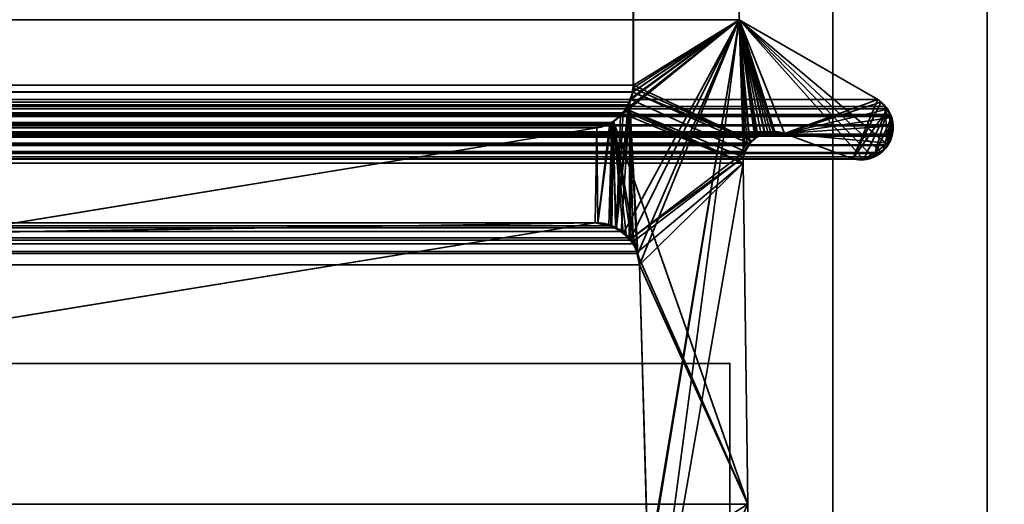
# Model space of a CAD drawing. Header units: millimetres. Extents: x -603 to 3703, y -121 to 193.
# Tile 688 of 1056: x 1967.1 to 1976.67, y 2.65 to 7.35. Entities that reach past the tile are written whole.
import ezdxf

# ---------------------------------------------------------------- set-up
doc = ezdxf.new("R2010")
doc.units = ezdxf.units.MM
doc.layers.add('152', color=7, linetype='Continuous', true_color=0xffffff)

# ---------------------------------------------------------------- blocks, each defined once
blk = doc.blocks.new('UG_SURFACE_066')
at = {"layer": '152', "color": 252, "linetype": 'Continuous', "lineweight": 35}
for points in [[(1041, 4.0145, -7.75), (1026, 4.0145, -7.75), (1026, -24.9528, -7.75), (1974, -24.9528, -7.75)], [(1959, 4.0145, -8.75), (1974, 4.0145, -8.75), (1974, -24.9528, -8.75), (1026, -24.9528, -8.75)], [(1959, 4.0145, -7.75), (1041, 4.0145, -7.75), (1974, -24.9528, -7.75)], [(1959, 4.0145, -8.75), (1959, 4.0145, -7.75), (1974, 4.0145, -7.75), (1974, 4.0145, -8.75)], [(1974, -24.9528, -7.75), (1974, 4.0145, -7.75), (1959, 4.0145, -7.75)], [(1974, -24.9528, -8.75), (1974, 4.0145, -8.75), (1974, 4.0145, -7.75), (1974, -24.9528, -7.75)]]:
    blk.add_3dface(points, dxfattribs=at)
blk = doc.blocks.new('UG_SURFACE_069')
at = {"layer": '152', "color": 7, "linetype": 'Continuous', "lineweight": 35}
for points in [[(1026.9384, 6.7187, 2020.3116), (1026.9384, 11.8663, 2020.3116), (1973.0616, 11.8663, 2020.3116), (1973.0616, 6.7187, 2020.3116)], [(1973.0616, 6.7187, 2020.3116), (1973.0616, 11.8663, 2020.3116), (1974.0888, 11.6334, 2021.3387), (1974.0888, 7.3541, 2021.3387)], [(1974.0888, 7.3541, 2021.3387), (1974.0888, 11.6334, 2021.3387), (1025.9112, 11.6334, 2021.3387), (1025.9112, 7.3541, 2021.3387)], [(1975.4353, 6.5775, 2022.6853), (1974.0888, 7.3541, 2021.3387), (1025.9112, 7.3541, 2021.3387), (1024.5647, 6.5775, 2022.6853)], [(1974.0888, 7.3541, 2021.3387), (1973.1044, 5.0824, 2020.3543), (1973.0271, 6.5518, 2020.277), (1973.0557, 6.6507, 2020.3056)], [(1973.0557, 6.6507, 2020.3056), (1973.0564, 6.6534, 2020.3063), (1974.0888, 7.3541, 2021.3387)], [(1974.0888, 7.3541, 2021.3387), (1973.0564, 6.6534, 2020.3063), (1973.0616, 6.7187, 2020.3116)], [(1973.1224, 4.9715, 2020.3724), (1973.1044, 5.0824, 2020.3543), (1974.0888, 7.3541, 2021.3387)], [(1973.2049, 2.0412, 2020.4549), (1973.1224, 4.9715, 2020.3724), (1974.0888, 7.3541, 2021.3387)], [(1973.1853, 0.5531, 2020.4353), (1974.0888, 7.3541, 2021.3387), (1974.1328, 6.0214, 2021.3828), (1974.1284, 5.9608, 2021.3785)], [(1973.1883, 1.8784, 2020.4382), (1974.0888, 7.3541, 2021.3387), (1973.1853, 0.5531, 2020.4353)], [(1974.0888, 7.3541, 2021.3387), (1973.1883, 1.8784, 2020.4382), (1973.2012, 1.9603, 2020.4513)], [(1974.0888, 7.3541, 2021.3387), (1973.2012, 1.9603, 2020.4513), (1973.2049, 2.0412, 2020.4549)], [(1975.5346, 6.1368, 2022.7845), (1974.0888, 7.3541, 2021.3387), (1975.4353, 6.5775, 2022.6853), (1975.5043, 6.5123, 2022.7542)], [(1974.0888, 7.3541, 2021.3387), (1975.3838, 6.0204, 2022.6338), (1975.3387, 5.9996, 2022.5887), (1975.2933, 6.0002, 2022.5432)], [(1974.0888, 7.3541, 2021.3387), (1975.468, 6.0644, 2022.718), (1975.4593, 6.0552, 2022.7094), (1975.3838, 6.0204, 2022.6338)], [(1974.0888, 7.3541, 2021.3387), (1974.5291, 6.2483, 2021.7791), (1974.4343, 6.2604, 2021.6842)], [(1975.5346, 6.1368, 2022.7845), (1975.5328, 6.1326, 2022.7828), (1975.468, 6.0644, 2022.718), (1974.0888, 7.3541, 2021.3387)], [(1974.0888, 7.3541, 2021.3387), (1974.1465, 6.0731, 2021.3964), (1974.1328, 6.0214, 2021.3828)], [(1974.0888, 7.3541, 2021.3387), (1974.395, 6.2655, 2021.6451), (1974.3432, 6.248, 2021.5931)], [(1975.2933, 6.0002, 2022.5432), (1975.1931, 6.0016, 2022.4433), (1974.5291, 6.2483, 2021.7791), (1974.0888, 7.3541, 2021.3387)], [(1974.0888, 7.3541, 2021.3387), (1974.1917, 6.1535, 2021.4417), (1974.1465, 6.0731, 2021.3964)], [(1974.0888, 7.3541, 2021.3387), (1974.2714, 6.2239, 2021.5213), (1974.2602, 6.214, 2021.5101)], [(1974.4343, 6.2604, 2021.6842), (1974.395, 6.2655, 2021.6451), (1974.0888, 7.3541, 2021.3387)], [(1974.3432, 6.248, 2021.5931), (1974.2714, 6.2239, 2021.5213), (1974.0888, 7.3541, 2021.3387)], [(1974.2602, 6.214, 2021.5101), (1974.1937, 6.1552, 2021.4436), (1974.1917, 6.1535, 2021.4417), (1974.0888, 7.3541, 2021.3387)], [(1026.9384, 6.7187, 2020.3116), (1973.0564, 6.6534, 2020.3063), (1973.0557, 6.6507, 2020.3056)], [(1026.9384, 6.7187, 2020.3116), (1973.0616, 6.7187, 2020.3116), (1973.0564, 6.6534, 2020.3063)], [(1973.0557, 6.6507, 2020.3056), (1026.9474, 6.6514, 2020.3025), (1026.9384, 6.7187, 2020.3116)], [(1026.9474, 6.6514, 2020.3025), (1973.0557, 6.6507, 2020.3056), (1973.0271, 6.5518, 2020.277)], [(1026.9531, 6.6087, 2020.2971), (1026.9474, 6.6514, 2020.3025), (1973.0271, 6.5518, 2020.277)], [(1026.9531, 6.6087, 2020.2971), (1973.0271, 6.5518, 2020.277), (1973.012, 6.5272, 2020.262)], [(1973.012, 6.5272, 2020.262), (1026.9871, 6.5254, 2020.263), (1026.9531, 6.6087, 2020.2971)], [(1024.4948, 6.5146, 2022.7554), (1024.48, 6.5013, 2022.7702), (1975.5294, 6.4886, 2022.7795)], [(1024.5647, 6.5775, 2022.6853), (1024.4948, 6.5146, 2022.7554), (1975.5043, 6.5123, 2022.7542)], [(1975.5294, 6.4886, 2022.7795), (1975.5043, 6.5123, 2022.7542), (1024.4948, 6.5146, 2022.7554)], [(1975.5043, 6.5123, 2022.7542), (1975.4353, 6.5775, 2022.6853), (1024.5647, 6.5775, 2022.6853)], [(1026.9926, 6.5122, 2020.2575), (1026.9871, 6.5254, 2020.263), (1973.012, 6.5272, 2020.262)], [(1026.9926, 6.5122, 2020.2575), (1973.012, 6.5272, 2020.262), (1972.9639, 6.449, 2020.2138)], [(1026.9926, 6.5122, 2020.2575), (1972.9639, 6.449, 2020.2138), (1972.9353, 6.4248, 2020.1855)], [(1972.9353, 6.4248, 2020.1855), (1027.0636, 6.4213, 2020.1864), (1026.9926, 6.5122, 2020.2575)], [(1972.9419, 5.297, 2020.1919), (1972.8975, 5.3323, 2020.1476), (1973.0271, 6.5518, 2020.277)], [(1973.012, 6.5272, 2020.262), (1973.0271, 6.5518, 2020.277), (1972.8975, 5.3323, 2020.1476)], [(1972.8975, 5.3323, 2020.1476), (1972.9639, 6.449, 2020.2138), (1973.012, 6.5272, 2020.262)], [(1973.0271, 6.5518, 2020.277), (1973.0203, 5.2345, 2020.2703), (1972.9419, 5.297, 2020.1919)], [(1973.0365, 5.2122, 2020.2866), (1973.0203, 5.2345, 2020.2703), (1973.0271, 6.5518, 2020.277)], [(1973.0271, 6.5518, 2020.277), (1973.0614, 5.178, 2020.3114), (1973.0365, 5.2122, 2020.2866)], [(1973.0271, 6.5518, 2020.277), (1973.1044, 5.0824, 2020.3543), (1973.0959, 5.1013, 2020.3459)], [(1973.0959, 5.1013, 2020.3459), (1973.0614, 5.178, 2020.3114), (1973.0271, 6.5518, 2020.277)], [(1975.5043, 6.5123, 2022.7542), (1975.5294, 6.4886, 2022.7795), (1975.5571, 6.4344, 2022.8071), (1975.5346, 6.1368, 2022.7845)], [(1024.4354, 6.4222, 2022.8148), (1024.4159, 6.3416, 2022.8341), (1975.5839, 6.331, 2022.8341)], [(1024.4366, 6.4244, 2022.8133), (1024.4354, 6.4222, 2022.8148), (1975.5681, 6.4131, 2022.8181)], [(1024.4354, 6.4222, 2022.8148), (1975.5839, 6.331, 2022.8341), (1975.5681, 6.4131, 2022.8181)], [(1024.4424, 6.4348, 2022.8076), (1024.4366, 6.4244, 2022.8133), (1975.5626, 6.4236, 2022.8126)], [(1975.5681, 6.4131, 2022.8181), (1975.5626, 6.4236, 2022.8126), (1024.4366, 6.4244, 2022.8133)], [(1024.48, 6.5013, 2022.7702), (1024.4424, 6.4348, 2022.8076), (1975.5571, 6.4344, 2022.8071)], [(1975.5626, 6.4236, 2022.8126), (1975.5571, 6.4344, 2022.8071), (1024.4424, 6.4348, 2022.8076)], [(1024.48, 6.5013, 2022.7702), (1975.5571, 6.4344, 2022.8071), (1975.5294, 6.4886, 2022.7795)], [(1027.0704, 6.4125, 2020.1795), (1027.0636, 6.4213, 2020.1864), (1972.9353, 6.4248, 2020.1855)], [(1027.1249, 6.3688, 2020.1252), (1027.0704, 6.4125, 2020.1795), (1972.9353, 6.4248, 2020.1855)], [(1027.1249, 6.3688, 2020.1252), (1972.9353, 6.4248, 2020.1855), (1972.8527, 6.3547, 2020.1027)], [(1972.8975, 5.3323, 2020.1476), (1972.8527, 6.3547, 2020.1027), (1972.9353, 6.4248, 2020.1855)], [(1972.9353, 6.4248, 2020.1855), (1972.9639, 6.449, 2020.2138), (1972.8975, 5.3323, 2020.1476)], [(1975.5722, 6.222, 2022.8224), (1975.5346, 6.1368, 2022.7845), (1975.5571, 6.4344, 2022.8071)], [(1975.5722, 6.222, 2022.8224), (1975.5571, 6.4344, 2022.8071), (1975.5626, 6.4236, 2022.8126)], [(1975.5626, 6.4236, 2022.8126), (1975.5681, 6.4131, 2022.8181), (1975.5839, 6.331, 2022.8341), (1975.5722, 6.222, 2022.8224)], [(1975.5791, 6.243, 2022.8291), (1024.4154, 6.3315, 2022.8345), (1024.4142, 6.3011, 2022.836)], [(1024.4159, 6.3416, 2022.8341), (1024.4154, 6.3315, 2022.8345), (1975.5839, 6.331, 2022.8341)], [(1024.4154, 6.3315, 2022.8345), (1975.5791, 6.243, 2022.8291), (1975.5856, 6.3226, 2022.8357)], [(1975.5856, 6.3226, 2022.8357), (1975.5839, 6.331, 2022.8341), (1024.4154, 6.3315, 2022.8345)], [(1027.1249, 6.3688, 2020.1252), (1972.8527, 6.3547, 2020.1027), (1972.8342, 6.3481, 2020.0841)], [(1972.8342, 6.3481, 2020.0841), (1027.1665, 6.3523, 2020.0834), (1027.1249, 6.3688, 2020.1252)], [(1027.1665, 6.3523, 2020.0834), (1972.8342, 6.3481, 2020.0841), (1972.7079, 6.3024, 2019.958)], [(1972.7079, 6.3024, 2019.958), (1027.2921, 6.3024, 2019.958), (1027.1665, 6.3523, 2020.0834)], [(1972.7079, 6.3024, 2019.958), (1972.8342, 6.3481, 2020.0841), (1972.7163, 5.3809, 2019.9664)], [(1972.8245, 5.3519, 2020.0744), (1972.7163, 5.3809, 2019.9664), (1972.8342, 6.3481, 2020.0841), (1972.8527, 6.3547, 2020.1027)], [(1972.8527, 6.3547, 2020.1027), (1972.8975, 5.3323, 2020.1476), (1972.8245, 5.3519, 2020.0744)], [(1975.5722, 6.222, 2022.8224), (1975.5839, 6.331, 2022.8341), (1975.5856, 6.3226, 2022.8357), (1975.5791, 6.243, 2022.8291)], [(1024.4142, 6.3011, 2022.836), (1024.4235, 6.2316, 2022.8267), (1975.5765, 6.2316, 2022.8267)], [(1975.5765, 6.2316, 2022.8267), (1975.5791, 6.243, 2022.8291), (1024.4142, 6.3011, 2022.836)], [(1024.4235, 6.2316, 2022.8267), (1024.4275, 6.2218, 2022.8224), (1975.5722, 6.222, 2022.8224)], [(1975.5722, 6.222, 2022.8224), (1975.5765, 6.2316, 2022.8267), (1024.4235, 6.2316, 2022.8267)], [(1975.5722, 6.222, 2022.8224), (1024.4275, 6.2218, 2022.8224), (1024.4596, 6.1447, 2022.7904)], [(1975.5722, 6.222, 2022.8224), (1024.4596, 6.1447, 2022.7904), (1024.4656, 6.1377, 2022.7845)], [(1024.4656, 6.1377, 2022.7845), (1975.5346, 6.1368, 2022.7845), (1975.5722, 6.222, 2022.8224)], [(1974.5291, 6.2483, 2021.7791), (1975.1931, 6.0016, 2022.4433), (1024.8069, 6.0016, 2022.4433), (1025.4709, 6.2483, 2021.7791)], [(1025.4709, 6.2483, 2021.7791), (1025.5657, 6.2609, 2021.6842), (1974.4343, 6.2604, 2021.6842)], [(1974.4343, 6.2604, 2021.6842), (1974.5291, 6.2483, 2021.7791), (1025.4709, 6.2483, 2021.7791)], [(1974.395, 6.2655, 2021.6451), (1025.5657, 6.2609, 2021.6842), (1025.6022, 6.2657, 2021.6477)], [(1974.395, 6.2655, 2021.6451), (1974.4343, 6.2604, 2021.6842), (1025.5657, 6.2609, 2021.6842)], [(1025.6022, 6.2657, 2021.6477), (1974.3432, 6.248, 2021.5931), (1974.395, 6.2655, 2021.6451)], [(1025.6022, 6.2657, 2021.6477), (1025.6568, 6.2479, 2021.5931), (1974.3432, 6.248, 2021.5931)], [(1974.2714, 6.2239, 2021.5213), (1974.3432, 6.248, 2021.5931), (1025.6568, 6.2479, 2021.5931)], [(1974.2714, 6.2239, 2021.5213), (1025.6568, 6.2479, 2021.5931), (1025.7264, 6.2251, 2021.5235)], [(1025.7264, 6.2251, 2021.5235), (1974.2602, 6.214, 2021.5101), (1974.2714, 6.2239, 2021.5213)], [(1025.7264, 6.2251, 2021.5235), (1025.7397, 6.2137, 2021.5104), (1974.2602, 6.214, 2021.5101)], [(1033.5108, 5.2872, 2013.7391), (1027.2921, 6.3024, 2019.958), (1972.7079, 6.3024, 2019.958), (1966.4892, 5.2872, 2013.7391)], [(1966.4892, 5.2872, 2013.7391), (1972.7079, 6.3024, 2019.958), (1972.6892, 5.381, 2019.9392)], [(1972.7079, 6.3024, 2019.958), (1972.7163, 5.3809, 2019.9664), (1972.6892, 5.381, 2019.9392)], [(1975.5791, 6.243, 2022.8291), (1975.5765, 6.2316, 2022.8267), (1975.5722, 6.222, 2022.8224)], [(1975.5346, 6.1368, 2022.7845), (1024.4656, 6.1377, 2022.7845), (1024.5267, 6.0664, 2022.7234)], [(1975.5328, 6.1326, 2022.7828), (1975.5346, 6.1368, 2022.7845), (1024.5267, 6.0664, 2022.7234)], [(1975.5328, 6.1326, 2022.7828), (1024.5267, 6.0664, 2022.7234), (1024.5314, 6.0638, 2022.7187)], [(1024.5314, 6.0638, 2022.7187), (1975.468, 6.0644, 2022.718), (1975.5328, 6.1326, 2022.7828)], [(1974.2602, 6.214, 2021.5101), (1025.7397, 6.2137, 2021.5104), (1025.8064, 6.1556, 2021.4436)], [(1025.8064, 6.1556, 2021.4436), (1974.1937, 6.1552, 2021.4436), (1974.2602, 6.214, 2021.5101)], [(1974.1917, 6.1535, 2021.4417), (1025.8064, 6.1556, 2021.4436), (1025.8069, 6.1552, 2021.4431)], [(1974.1917, 6.1535, 2021.4417), (1974.1937, 6.1552, 2021.4436), (1025.8064, 6.1556, 2021.4436)], [(1025.8069, 6.1552, 2021.4431), (1974.1465, 6.0731, 2021.3964), (1974.1917, 6.1535, 2021.4417)], [(1025.8069, 6.1552, 2021.4431), (1025.8535, 6.0731, 2021.3964), (1974.1465, 6.0731, 2021.3964)], [(1975.4593, 6.0552, 2022.7094), (1975.468, 6.0644, 2022.718), (1024.5314, 6.0638, 2022.7187)], [(1024.5314, 6.0638, 2022.7187), (1024.616, 6.018, 2022.634), (1975.3838, 6.0204, 2022.6338)], [(1975.3838, 6.0204, 2022.6338), (1975.4593, 6.0552, 2022.7094), (1024.5314, 6.0638, 2022.7187)], [(1974.1328, 6.0214, 2021.3828), (1025.8535, 6.0731, 2021.3964), (1025.8715, 5.981, 2021.3785)], [(1974.1328, 6.0214, 2021.3828), (1974.1465, 6.0731, 2021.3964), (1025.8535, 6.0731, 2021.3964)], [(1975.3838, 6.0204, 2022.6338), (1024.616, 6.018, 2022.634), (1024.6392, 6.0054, 2022.6107)], [(1975.3387, 5.9996, 2022.5887), (1975.3838, 6.0204, 2022.6338), (1024.6392, 6.0054, 2022.6107)], [(1024.6392, 6.0054, 2022.6107), (1024.7071, 5.999, 2022.543), (1975.2933, 6.0002, 2022.5432)], [(1975.2933, 6.0002, 2022.5432), (1975.3387, 5.9996, 2022.5887), (1024.6392, 6.0054, 2022.6107)], [(1024.7071, 5.999, 2022.543), (1024.763, 5.9938, 2022.4869), (1975.1931, 6.0016, 2022.4433)], [(1975.1931, 6.0016, 2022.4433), (1975.2933, 6.0002, 2022.5432), (1024.7071, 5.999, 2022.543)], [(1024.763, 5.9938, 2022.4869), (1024.8069, 6.0016, 2022.4433), (1975.1931, 6.0016, 2022.4433)], [(1974.175, 2.6459, 2021.425), (1974.1284, 5.9608, 2021.3785), (1025.8716, 5.9608, 2021.3785), (1025.825, 2.6459, 2021.425)], [(1025.8715, 5.981, 2021.3785), (1974.1284, 5.9608, 2021.3785), (1974.1328, 6.0214, 2021.3828)], [(1025.8715, 5.981, 2021.3785), (1025.8716, 5.9608, 2021.3785), (1974.1284, 5.9608, 2021.3785)], [(1973.1876, 0.5521, 2020.4375), (1973.1853, 0.5531, 2020.4353), (1974.1284, 5.9608, 2021.3785)], [(1973.1876, 0.5521, 2020.4375), (1974.1284, 5.9608, 2021.3785), (1974.175, 2.6459, 2021.425)], [(1027.0572, 5.2979, 2020.1929), (1027.1747, 5.3615, 2020.0753), (1972.8245, 5.3519, 2020.0744)], [(1972.7163, 5.3809, 2019.9664), (1027.1747, 5.3615, 2020.0753), (1027.1783, 5.3634, 2020.0717)], [(1972.7163, 5.3809, 2019.9664), (1972.8245, 5.3519, 2020.0744), (1027.1747, 5.3615, 2020.0753)], [(1027.1783, 5.3634, 2020.0717), (1027.3108, 5.381, 2019.9392), (1972.6892, 5.381, 2019.9392)], [(1972.6892, 5.381, 2019.9392), (1972.7163, 5.3809, 2019.9664), (1027.1783, 5.3634, 2020.0717)], [(1027.3108, 5.381, 2019.9392), (1036.4149, 3.8982, 2010.8352), (1963.5851, 3.8982, 2010.8352), (1972.6892, 5.381, 2019.9392)], [(1972.6892, 5.381, 2019.9392), (1963.5851, 3.8982, 2010.8352), (1966.4212, 5.2819, 2013.6712), (1966.4725, 5.2849, 2013.7224)], [(1972.6892, 5.381, 2019.9392), (1966.4725, 5.2849, 2013.7224), (1966.4892, 5.2872, 2013.7391)], [(1973.0203, 5.2345, 2020.2703), (1026.965, 5.2089, 2020.2849), (1027.0281, 5.2822, 2020.2219)], [(1973.0203, 5.2345, 2020.2703), (1027.0281, 5.2822, 2020.2219), (1027.0572, 5.2979, 2020.1929)], [(1972.8245, 5.3519, 2020.0744), (1972.8975, 5.3323, 2020.1476), (1027.0572, 5.2979, 2020.1929)], [(1972.8975, 5.3323, 2020.1476), (1972.9419, 5.297, 2020.1919), (1027.0572, 5.2979, 2020.1929)], [(1027.0572, 5.2979, 2020.1929), (1972.9419, 5.297, 2020.1919), (1973.0203, 5.2345, 2020.2703)], [(1973.0614, 5.178, 2020.3114), (1026.9041, 5.1013, 2020.3459), (1026.9386, 5.178, 2020.3114)], [(1973.0614, 5.178, 2020.3114), (1973.0959, 5.1013, 2020.3459), (1026.9041, 5.1013, 2020.3459)], [(1973.0614, 5.178, 2020.3114), (1026.9386, 5.178, 2020.3114), (1026.965, 5.2089, 2020.2849)], [(1973.0203, 5.2345, 2020.2703), (1973.0365, 5.2122, 2020.2866), (1026.965, 5.2089, 2020.2849)], [(1026.965, 5.2089, 2020.2849), (1973.0365, 5.2122, 2020.2866), (1973.0614, 5.178, 2020.3114)], [(1973.1224, 4.9715, 2020.3724), (1026.8776, 4.9715, 2020.3724), (1026.8956, 5.0824, 2020.3543)], [(1026.8956, 5.0824, 2020.3543), (1026.9041, 5.1013, 2020.3459), (1973.0959, 5.1013, 2020.3459), (1973.1044, 5.0824, 2020.3543)], [(1973.1044, 5.0824, 2020.3543), (1973.1224, 4.9715, 2020.3724), (1026.8956, 5.0824, 2020.3543)], [(1026.7951, 2.0412, 2020.4549), (1026.8776, 4.9715, 2020.3724), (1973.1224, 4.9715, 2020.3724), (1973.2049, 2.0412, 2020.4549)]]:
    blk.add_3dface(points, dxfattribs=at)
blk = doc.blocks.new('UG_SURFACE_070')
at = {"layer": '152', "color": 7, "linetype": 'Continuous', "lineweight": 35}
for points in [[(1974.0888, 11.6334, -8.75), (1974.0888, 7.3541, -8.75), (1973.0616, 6.7187, -8.75), (1973.0616, 11.8663, -8.75)], [(1974.0888, 7.3541, 2021.3387), (1974.0888, 11.6334, 2021.3387), (1973.0616, 11.8663, 2020.3116), (1973.0616, 6.7187, 2020.3116)], [(1973.0616, 6.7187, 2020.3116), (1973.0616, 11.8663, 2020.3116), (1973.0616, 11.8663, -8.75), (1973.0616, 6.7187, -8.75)], [(1974.0888, 7.3541, -8.75), (1974.0888, 11.6334, -8.75), (1974.0888, 11.6334, 2021.3387), (1974.0888, 7.3541, 2021.3387)], [(1974.0888, 7.3541, 2021.3387), (1972.8693, 6.365, 2020.1192), (1972.8867, 5.3379, 2020.1368), (1972.962, 5.2773, 2020.2119)], [(1972.9517, 6.4465, 2020.2017), (1972.8693, 6.365, 2020.1192), (1974.0888, 7.3541, 2021.3387)], [(1972.9754, 6.4699, 2020.2253), (1972.9517, 6.4465, 2020.2017), (1974.0888, 7.3541, 2021.3387)], [(1972.962, 5.2773, 2020.2119), (1973.0306, 5.2222, 2020.2806), (1974.0888, 7.3541, 2021.3387)], [(1974.0888, 7.3541, 2021.3387), (1972.991, 6.4854, 2020.241), (1972.9754, 6.4699, 2020.2253)], [(1973.0359, 6.5803, 2020.2858), (1972.991, 6.4854, 2020.241), (1974.0888, 7.3541, 2021.3387)], [(1974.1465, 6.0731, 2021.3964), (1974.1682, 6.1188, 2021.4181), (1974.0888, 7.3541, 2021.3387), (1973.0306, 5.2222, 2020.2806)], [(1974.0888, 7.3541, 2021.3387), (1973.0433, 6.596, 2020.2932), (1973.0359, 6.5803, 2020.2858)], [(1973.0572, 6.6889, 2020.3071), (1973.0433, 6.596, 2020.2932), (1974.0888, 7.3541, 2021.3387)], [(1974.0888, 7.3541, 2021.3387), (1973.0616, 6.7187, 2020.3116), (1973.0572, 6.6889, 2020.3071)], [(1974.2523, 6.2053, -8.75), (1974.2129, 6.1775, -8.75), (1973.0616, 6.7187, -8.75), (1974.0888, 7.3541, -8.75)], [(1975.4353, 6.5775, -8.75), (1974.0888, 7.3541, -8.75), (1974.0888, 7.3541, 2021.3387), (1975.4353, 6.5775, 2022.6853)], [(1974.5291, 6.2483, -8.75), (1974.0888, 7.3541, -8.75), (1975.4353, 6.5775, -8.75)], [(1974.0888, 7.3541, -8.75), (1974.3017, 6.2399, -8.75), (1974.2523, 6.2053, -8.75)], [(1974.0888, 7.3541, -8.75), (1974.4204, 6.267, -8.75), (1974.3373, 6.248, -8.75)], [(1974.3373, 6.248, -8.75), (1974.3017, 6.2399, -8.75), (1974.0888, 7.3541, -8.75)], [(1974.0888, 7.3541, -8.75), (1974.5291, 6.2483, -8.75), (1974.4345, 6.2646, -8.75)], [(1974.4345, 6.2646, -8.75), (1974.4204, 6.267, -8.75), (1974.0888, 7.3541, -8.75)], [(1974.0888, 7.3541, 2021.3387), (1974.2416, 6.2033, 2021.4915), (1974.2501, 6.2071, 2021.5001)], [(1974.0888, 7.3541, 2021.3387), (1974.1682, 6.1188, 2021.4181), (1974.1914, 6.1456, 2021.4415)], [(1974.0888, 7.3541, 2021.3387), (1974.3687, 6.2615, 2021.6186), (1974.4344, 6.2561, 2021.6844)], [(1974.2501, 6.2071, 2021.5001), (1974.3375, 6.2472, 2021.5874), (1974.0888, 7.3541, 2021.3387)], [(1974.4344, 6.2561, 2021.6844), (1974.5291, 6.2483, 2021.7791), (1974.0888, 7.3541, 2021.3387)], [(1974.1914, 6.1456, 2021.4415), (1974.2416, 6.2033, 2021.4915), (1974.0888, 7.3541, 2021.3387)], [(1974.3375, 6.2472, 2021.5874), (1974.3687, 6.2615, 2021.6186), (1974.0888, 7.3541, 2021.3387)], [(1975.4353, 6.5775, 2022.6853), (1974.0888, 7.3541, 2021.3387), (1974.5291, 6.2483, 2021.7791), (1975.1931, 6.0016, 2022.4433)], [(1973.0616, 6.7187, -8.75), (1973.0591, 6.688, -8.75), (1973.0572, 6.6889, 2020.3071)], [(1973.0572, 6.6889, 2020.3071), (1973.0616, 6.7187, 2020.3116), (1973.0616, 6.7187, -8.75)], [(1973.0591, 6.688, -8.75), (1973.0616, 6.7187, -8.75), (1974.2129, 6.1775, -8.75)], [(1974.1936, 6.1471, -8.75), (1974.1465, 6.0731, -8.75), (1973.0293, 6.5819, -8.75), (1973.0558, 6.6496, -8.75)], [(1973.0558, 6.6496, -8.75), (1973.0293, 6.5819, -8.75), (1973.0359, 6.5803, 2020.2858)], [(1973.0591, 6.688, -8.75), (1973.0558, 6.6496, -8.75), (1973.0359, 6.5803, 2020.2858)], [(1973.0359, 6.5803, 2020.2858), (1973.0433, 6.596, 2020.2932), (1973.0591, 6.688, -8.75)], [(1973.0433, 6.596, 2020.2932), (1973.0572, 6.6889, 2020.3071), (1973.0591, 6.688, -8.75)], [(1974.2129, 6.1775, -8.75), (1973.0558, 6.6496, -8.75), (1973.0591, 6.688, -8.75)], [(1973.0558, 6.6496, -8.75), (1974.2129, 6.1775, -8.75), (1974.1936, 6.1471, -8.75)], [(1973.0293, 6.5819, -8.75), (1972.9916, 6.4863, -8.75), (1972.991, 6.4854, 2020.241)], [(1972.991, 6.4854, 2020.241), (1973.0359, 6.5803, 2020.2858), (1973.0293, 6.5819, -8.75)], [(1972.9916, 6.4863, -8.75), (1973.0293, 6.5819, -8.75), (1974.1465, 6.0731, -8.75), (1974.1322, 6.0177, -8.75)], [(1975.4353, 6.5775, -8.75), (1975.4488, 6.5687, -8.75), (1975.4655, 6.5516, -8.75), (1974.5291, 6.2483, -8.75)], [(1975.4655, 6.5516, -8.75), (1975.5305, 6.485, -8.75), (1974.5291, 6.2483, -8.75)], [(1975.1931, 6.0016, 2022.4433), (1975.4657, 6.5488, 2022.7156), (1975.4353, 6.5775, 2022.6853)], [(1975.1931, 6.0016, 2022.4433), (1975.5309, 6.4854, 2022.7809), (1975.5294, 6.4886, 2022.7795), (1975.4657, 6.5488, 2022.7156)], [(1975.4655, 6.5516, -8.75), (1975.4488, 6.5687, -8.75), (1975.4353, 6.5775, 2022.6853)], [(1975.4353, 6.5775, 2022.6853), (1975.4657, 6.5488, 2022.7156), (1975.4655, 6.5516, -8.75)], [(1975.4488, 6.5687, -8.75), (1975.4353, 6.5775, -8.75), (1975.4353, 6.5775, 2022.6853)], [(1975.5305, 6.485, -8.75), (1975.4655, 6.5516, -8.75), (1975.4657, 6.5488, 2022.7156)], [(1975.4657, 6.5488, 2022.7156), (1975.5294, 6.4886, 2022.7795), (1975.5305, 6.485, -8.75)], [(1972.8693, 6.365, 2020.1192), (1972.9517, 6.4465, 2020.2017), (1972.9497, 6.4447, -8.75)], [(1972.9497, 6.4447, -8.75), (1972.8703, 6.3656, -8.75), (1972.8693, 6.365, 2020.1192)], [(1974.1284, 5.9608, -8.75), (1974.175, 2.6459, -8.75), (1972.8703, 6.3656, -8.75), (1972.9497, 6.4447, -8.75)], [(1972.9497, 6.4447, -8.75), (1972.9743, 6.4691, -8.75), (1974.1284, 5.9608, -8.75)], [(1972.9743, 6.4691, -8.75), (1972.9497, 6.4447, -8.75), (1972.9517, 6.4465, 2020.2017)], [(1972.9517, 6.4465, 2020.2017), (1972.9754, 6.4699, 2020.2253), (1972.9743, 6.4691, -8.75)], [(1972.9743, 6.4691, -8.75), (1972.9916, 6.4863, -8.75), (1974.1284, 5.9608, -8.75)], [(1972.9916, 6.4863, -8.75), (1972.9743, 6.4691, -8.75), (1972.9754, 6.4699, 2020.2253)], [(1972.9754, 6.4699, 2020.2253), (1972.991, 6.4854, 2020.241), (1972.9916, 6.4863, -8.75)], [(1974.1322, 6.0177, -8.75), (1974.1284, 5.9608, -8.75), (1972.9916, 6.4863, -8.75)], [(1974.5291, 6.2483, -8.75), (1975.5305, 6.485, -8.75), (1975.5347, 6.4807, -8.75), (1975.5646, 6.4048, -8.75)], [(1975.5309, 6.4854, 2022.7809), (1975.1931, 6.0016, 2022.4433), (1975.3032, 6.0057, 2022.5532)], [(1975.3032, 6.0057, 2022.5532), (1975.3697, 6.0082, 2022.6197), (1975.4025, 6.028, 2022.6526), (1975.5309, 6.4854, 2022.7809)], [(1975.5678, 6.405, 2022.8179), (1975.5309, 6.4854, 2022.7809), (1975.4025, 6.028, 2022.6526)], [(1975.5294, 6.4886, 2022.7795), (1975.5309, 6.4854, 2022.7809), (1975.5305, 6.485, -8.75)], [(1975.5347, 6.4807, -8.75), (1975.5305, 6.485, -8.75), (1975.5309, 6.4854, 2022.7809)], [(1975.5646, 6.4048, -8.75), (1975.5347, 6.4807, -8.75), (1975.5309, 6.4854, 2022.7809)], [(1975.5309, 6.4854, 2022.7809), (1975.5678, 6.405, 2022.8179), (1975.5646, 6.4048, -8.75)], [(1972.8467, 6.3562, 2020.0968), (1972.7079, 6.3024, 2019.958), (1972.6892, 5.381, 2019.9392), (1972.7176, 5.3748, 2019.9676)], [(1972.7176, 5.3764, -8.75), (1972.6892, 5.381, -8.75), (1972.7079, 6.3024, -8.75), (1972.8459, 6.3561, -8.75)], [(1972.7079, 6.3024, 2019.958), (1972.8467, 6.3562, 2020.0968), (1972.8459, 6.3561, -8.75)], [(1972.8459, 6.3561, -8.75), (1972.7079, 6.3024, -8.75), (1972.7079, 6.3024, 2019.958)], [(1972.7176, 5.3748, 2019.9676), (1972.8518, 5.3455, 2020.1018), (1972.8693, 6.365, 2020.1192), (1972.8467, 6.3562, 2020.0968)], [(1972.8459, 6.3561, -8.75), (1972.8435, 5.3562, -8.75), (1972.7176, 5.3764, -8.75)], [(1972.8459, 6.3561, -8.75), (1972.8703, 6.3656, -8.75), (1972.8435, 5.3562, -8.75)], [(1972.9631, 5.2826, -8.75), (1972.8515, 5.3513, -8.75), (1972.8435, 5.3562, -8.75), (1972.8703, 6.3656, -8.75)], [(1972.8703, 6.3656, -8.75), (1972.8459, 6.3561, -8.75), (1972.8467, 6.3562, 2020.0968)], [(1972.8467, 6.3562, 2020.0968), (1972.8693, 6.365, 2020.1192), (1972.8703, 6.3656, -8.75)], [(1972.8518, 5.3455, 2020.1018), (1972.8867, 5.3379, 2020.1368), (1972.8693, 6.365, 2020.1192)], [(1972.8703, 6.3656, -8.75), (1972.9905, 5.2657, -8.75), (1972.9631, 5.2826, -8.75)], [(1972.8703, 6.3656, -8.75), (1973.0816, 5.1408, -8.75), (1973.0469, 5.1883, -8.75)], [(1973.0469, 5.1883, -8.75), (1972.9905, 5.2657, -8.75), (1972.8703, 6.3656, -8.75)], [(1973.0943, 5.0879, -8.75), (1973.0816, 5.1408, -8.75), (1972.8703, 6.3656, -8.75), (1974.175, 2.6459, -8.75)], [(1975.5646, 6.4048, -8.75), (1975.5813, 6.3623, -8.75), (1975.5799, 6.3226, -8.75), (1974.5291, 6.2483, -8.75)], [(1974.5291, 6.2483, -8.75), (1975.5799, 6.3226, -8.75), (1975.5765, 6.2316, -8.75), (1975.5405, 6.1534, -8.75)], [(1975.5678, 6.405, 2022.8179), (1975.4025, 6.028, 2022.6526), (1975.4876, 6.0792, 2022.7377), (1975.4889, 6.0809, 2022.7389)], [(1975.4889, 6.0809, 2022.7389), (1975.5427, 6.1542, 2022.7926), (1975.5678, 6.405, 2022.8179)], [(1975.5832, 6.3218, 2022.8333), (1975.5757, 6.388, 2022.8257), (1975.5678, 6.405, 2022.8179), (1975.5427, 6.1542, 2022.7926)], [(1975.5832, 6.3218, 2022.8333), (1975.5427, 6.1542, 2022.7926), (1975.5539, 6.1695, 2022.804), (1975.5765, 6.2316, 2022.8267)], [(1975.5813, 6.3623, -8.75), (1975.5646, 6.4048, -8.75), (1975.5678, 6.405, 2022.8179)], [(1975.5678, 6.405, 2022.8179), (1975.5757, 6.388, 2022.8257), (1975.5813, 6.3623, -8.75)], [(1975.5799, 6.3226, -8.75), (1975.5813, 6.3623, -8.75), (1975.5757, 6.388, 2022.8257)], [(1975.5757, 6.388, 2022.8257), (1975.5832, 6.3218, 2022.8333), (1975.5799, 6.3226, -8.75)], [(1975.5799, 6.3226, -8.75), (1975.5858, 6.2992, 2022.8357), (1975.5765, 6.2316, 2022.8267)], [(1975.5765, 6.2316, 2022.8267), (1975.5765, 6.2316, -8.75), (1975.5799, 6.3226, -8.75)], [(1975.5765, 6.2316, 2022.8267), (1975.5858, 6.2992, 2022.8357), (1975.5832, 6.3218, 2022.8333)], [(1975.5799, 6.3226, -8.75), (1975.5832, 6.3218, 2022.8333), (1975.5858, 6.2992, 2022.8357)], [(1963.5851, 3.8982, 2010.8352), (1972.6892, 5.381, 2019.9392), (1972.7079, 6.3024, 2019.958), (1966.4892, 5.2872, 2013.7391)], [(1966.4892, 5.2872, -8.75), (1972.7079, 6.3024, -8.75), (1972.6892, 5.381, -8.75)], [(1966.4892, 5.2872, 2013.7391), (1972.7079, 6.3024, 2019.958), (1972.7079, 6.3024, -8.75), (1966.4892, 5.2872, -8.75)], [(1974.3017, 6.2399, -8.75), (1974.3375, 6.2472, 2021.5874), (1974.2501, 6.2071, 2021.5001)], [(1974.2501, 6.2071, 2021.5001), (1974.2523, 6.2053, -8.75), (1974.3017, 6.2399, -8.75)], [(1974.3017, 6.2399, -8.75), (1974.3373, 6.248, -8.75), (1974.3375, 6.2472, 2021.5874)], [(1974.3687, 6.2615, 2021.6186), (1974.3373, 6.248, -8.75), (1974.4204, 6.267, -8.75)], [(1974.3687, 6.2615, 2021.6186), (1974.3375, 6.2472, 2021.5874), (1974.3373, 6.248, -8.75)], [(1974.4204, 6.267, -8.75), (1974.4344, 6.2561, 2021.6844), (1974.3687, 6.2615, 2021.6186)], [(1974.4204, 6.267, -8.75), (1974.4345, 6.2646, -8.75), (1974.4344, 6.2561, 2021.6844)], [(1974.4344, 6.2561, 2021.6844), (1974.4345, 6.2646, -8.75), (1974.5291, 6.2483, -8.75)], [(1974.5291, 6.2483, -8.75), (1974.5291, 6.2483, 2021.7791), (1974.4344, 6.2561, 2021.6844)], [(1974.5291, 6.2483, -8.75), (1975.1931, 6.0016, -8.75), (1975.1931, 6.0016, 2022.4433), (1974.5291, 6.2483, 2021.7791)], [(1975.3035, 5.9974, -8.75), (1975.1931, 6.0016, -8.75), (1974.5291, 6.2483, -8.75), (1975.5405, 6.1534, -8.75)], [(1975.5427, 6.1542, 2022.7926), (1975.5405, 6.1534, -8.75), (1975.5765, 6.2316, -8.75)], [(1975.5765, 6.2316, -8.75), (1975.5539, 6.1695, 2022.804), (1975.5427, 6.1542, 2022.7926)], [(1975.5765, 6.2316, -8.75), (1975.5765, 6.2316, 2022.8267), (1975.5539, 6.1695, 2022.804)], [(1974.1682, 6.1188, 2021.4181), (1974.1465, 6.0731, -8.75), (1974.1936, 6.1471, -8.75)], [(1974.1936, 6.1471, -8.75), (1974.1914, 6.1456, 2021.4415), (1974.1682, 6.1188, 2021.4181)], [(1974.2416, 6.2033, 2021.4915), (1974.1914, 6.1456, 2021.4415), (1974.1936, 6.1471, -8.75)], [(1974.2416, 6.2033, 2021.4915), (1974.1936, 6.1471, -8.75), (1974.2129, 6.1775, -8.75)], [(1974.2416, 6.2033, 2021.4915), (1974.2129, 6.1775, -8.75), (1974.2523, 6.2053, -8.75)], [(1974.2523, 6.2053, -8.75), (1974.2501, 6.2071, 2021.5001), (1974.2416, 6.2033, 2021.4915)], [(1975.3035, 5.9974, -8.75), (1975.5405, 6.1534, -8.75), (1975.5274, 6.1249, -8.75), (1975.4846, 6.0854, -8.75)], [(1975.4889, 6.0809, 2022.7389), (1975.4846, 6.0854, -8.75), (1975.5274, 6.1249, -8.75)], [(1975.5274, 6.1249, -8.75), (1975.5427, 6.1542, 2022.7926), (1975.4889, 6.0809, 2022.7389)], [(1975.5274, 6.1249, -8.75), (1975.5405, 6.1534, -8.75), (1975.5427, 6.1542, 2022.7926)], [(1973.0306, 5.2222, 2020.2806), (1974.1322, 6.0177, 2021.3821), (1974.1465, 6.0731, 2021.3964)], [(1974.1322, 6.0177, -8.75), (1974.1465, 6.0731, 2021.3964), (1974.1322, 6.0177, 2021.3821)], [(1974.1322, 6.0177, -8.75), (1974.1465, 6.0731, -8.75), (1974.1465, 6.0731, 2021.3964)], [(1974.1682, 6.1188, 2021.4181), (1974.1465, 6.0731, 2021.3964), (1974.1465, 6.0731, -8.75)], [(1975.4028, 6.0261, -8.75), (1975.3697, 6.0082, 2022.6197), (1975.3032, 6.0057, 2022.5532)], [(1975.3032, 6.0057, 2022.5532), (1975.3237, 5.9966, -8.75), (1975.4028, 6.0261, -8.75)], [(1975.4028, 6.0261, -8.75), (1975.3237, 5.9966, -8.75), (1975.3035, 5.9974, -8.75), (1975.4846, 6.0854, -8.75)], [(1975.4028, 6.0261, -8.75), (1975.4025, 6.028, 2022.6526), (1975.3697, 6.0082, 2022.6197)], [(1975.4846, 6.0854, -8.75), (1975.4876, 6.0792, 2022.7377), (1975.4025, 6.028, 2022.6526)], [(1975.4025, 6.028, 2022.6526), (1975.4325, 6.0372, -8.75), (1975.4846, 6.0854, -8.75)], [(1975.4025, 6.028, 2022.6526), (1975.4028, 6.0261, -8.75), (1975.4325, 6.0372, -8.75)], [(1975.4846, 6.0854, -8.75), (1975.4325, 6.0372, -8.75), (1975.4028, 6.0261, -8.75)], [(1975.4846, 6.0854, -8.75), (1975.4889, 6.0809, 2022.7389), (1975.4876, 6.0792, 2022.7377)], [(1974.1322, 6.0177, 2021.3821), (1973.0306, 5.2222, 2020.2806), (1973.0489, 5.1885, 2020.299)], [(1973.0489, 5.1885, 2020.299), (1973.1005, 5.0942, 2020.3505), (1974.1284, 5.9608, 2021.3785), (1974.1322, 6.0177, 2021.3821)], [(1974.1284, 5.9608, 2021.3785), (1973.1005, 5.0942, 2020.3505), (1973.1014, 5.0895, 2020.3514), (1973.1224, 4.9715, 2020.3724)], [(1974.175, 2.6459, 2021.425), (1974.1284, 5.9608, 2021.3785), (1973.1224, 4.9715, 2020.3724), (1973.2049, 2.0412, 2020.4549)], [(1974.1322, 6.0177, 2021.3821), (1974.1284, 5.9608, -8.75), (1974.1322, 6.0177, -8.75)], [(1974.1322, 6.0177, 2021.3821), (1974.1284, 5.9608, 2021.3785), (1974.1284, 5.9608, -8.75)], [(1974.175, 2.6459, -8.75), (1974.1284, 5.9608, -8.75), (1974.1284, 5.9608, 2021.3785), (1974.175, 2.6459, 2021.425)], [(1975.3035, 5.9974, -8.75), (1975.3032, 6.0057, 2022.5532), (1975.1931, 6.0016, 2022.4433)], [(1975.1931, 6.0016, 2022.4433), (1975.1931, 6.0016, -8.75), (1975.3035, 5.9974, -8.75)], [(1975.3032, 6.0057, 2022.5532), (1975.3035, 5.9974, -8.75), (1975.3237, 5.9966, -8.75)], [(1972.6892, 5.381, -8.75), (1963.5851, 3.8982, -8.75), (1966.4212, 5.2819, -8.75), (1966.4552, 5.2832, -8.75)], [(1972.6892, 5.381, 2019.9392), (1963.5851, 3.8982, 2010.8352), (1963.5851, 3.8982, -8.75), (1972.6892, 5.381, -8.75)], [(1972.6892, 5.381, -8.75), (1966.4552, 5.2832, -8.75), (1966.4892, 5.2872, -8.75)], [(1972.7176, 5.3764, -8.75), (1972.7176, 5.3748, 2019.9676), (1972.6892, 5.381, 2019.9392)], [(1972.6892, 5.381, 2019.9392), (1972.6892, 5.381, -8.75), (1972.7176, 5.3764, -8.75)], [(1972.7176, 5.3748, 2019.9676), (1972.7176, 5.3764, -8.75), (1972.8435, 5.3562, -8.75)], [(1972.8435, 5.3562, -8.75), (1972.8518, 5.3455, 2020.1018), (1972.7176, 5.3748, 2019.9676)], [(1972.8435, 5.3562, -8.75), (1972.8515, 5.3513, -8.75), (1972.8518, 5.3455, 2020.1018)], [(1972.8518, 5.3455, 2020.1018), (1972.8515, 5.3513, -8.75), (1972.9631, 5.2826, -8.75)], [(1972.9631, 5.2826, -8.75), (1972.8867, 5.3379, 2020.1368), (1972.8518, 5.3455, 2020.1018)], [(1972.9631, 5.2826, -8.75), (1972.962, 5.2773, 2020.2119), (1972.8867, 5.3379, 2020.1368)], [(1972.962, 5.2773, 2020.2119), (1972.9631, 5.2826, -8.75), (1972.9905, 5.2657, -8.75)], [(1973.0469, 5.1883, -8.75), (1973.0306, 5.2222, 2020.2806), (1972.962, 5.2773, 2020.2119)], [(1972.962, 5.2773, 2020.2119), (1972.9905, 5.2657, -8.75), (1973.0469, 5.1883, -8.75)], [(1973.0469, 5.1883, -8.75), (1973.0489, 5.1885, 2020.299), (1973.0306, 5.2222, 2020.2806)], [(1973.0489, 5.1885, 2020.299), (1973.0469, 5.1883, -8.75), (1973.0816, 5.1408, -8.75)], [(1973.0816, 5.1408, -8.75), (1973.1005, 5.0942, 2020.3505), (1973.0489, 5.1885, 2020.299)], [(1973.1005, 5.0942, 2020.3505), (1973.0816, 5.1408, -8.75), (1973.0943, 5.0879, -8.75)], [(1973.0943, 5.0879, -8.75), (1973.1014, 5.0895, 2020.3514), (1973.1005, 5.0942, 2020.3505)], [(1973.1014, 5.0895, 2020.3514), (1973.0943, 5.0879, -8.75), (1973.1224, 4.9715, -8.75)], [(1974.175, 2.6459, -8.75), (1973.1224, 4.9715, -8.75), (1973.0943, 5.0879, -8.75)], [(1973.1224, 4.9715, -8.75), (1973.1224, 4.9715, 2020.3724), (1973.1014, 5.0895, 2020.3514)], [(1973.2049, 2.0412, -8.75), (1973.1224, 4.9715, -8.75), (1974.175, 2.6459, -8.75), (1974.175, 2.4846, -8.75)], [(1973.2049, 2.0412, 2020.4549), (1973.1224, 4.9715, 2020.3724), (1973.1224, 4.9715, -8.75), (1973.2049, 2.0412, -8.75)]]:
    blk.add_3dface(points, dxfattribs=at)
blk = doc.blocks.new('UG_SURFACE_094')
at = {"layer": '152', "color": 252, "linetype": 'Continuous', "lineweight": 35}
for points in [[(1023.5, -29.92, 2023.7501), (1976.5, -29.92, 2023.7501), (1976.5, 14.42, 2023.7501), (1023.5, 14.42, 2023.7501)], [(1025, -29.92, 2022.2499), (1025, 14.42, 2022.2499), (1975, 14.42, 2022.2499), (1975, -29.92, 2022.2499)], [(1975, -29.92, 2022.2499), (1975, 14.42, 2022.2499), (1976.5, 14.42, 2023.7501), (1976.5, -29.92, 2023.7501)]]:
    blk.add_3dface(points, dxfattribs=at)
blk = doc.blocks.new('UG_SURFACE_095')
at = {"layer": '152', "color": 252, "linetype": 'Continuous', "lineweight": 35}
for points in [[(1975, -29.92, 2022.2499), (1975, 14.42, 2022.2499), (1975, 14.42, -8.75), (1975, -29.92, -8.75)], [(1976.5, 14.42, -8.75), (1976.5, -29.92, -8.75), (1975, -29.92, -8.75), (1975, 14.42, -8.75)], [(1975, 14.42, 2022.2499), (1975, -29.92, 2022.2499), (1976.5, -29.92, 2023.7501), (1976.5, 14.42, 2023.7501)], [(1976.5, -29.92, 2023.7501), (1976.5, -29.92, -8.75), (1976.5, 14.42, -8.75), (1976.5, 14.42, 2023.7501)]]:
    blk.add_3dface(points, dxfattribs=at)
blk = doc.blocks.new('UG_SURFACE_179')
at = {"layer": '152', "color": 252, "linetype": 'Continuous', "lineweight": 35}
for points in [[(2165, -18, 2212.25), (2165, 174.4, 2212.25), (835, 174.4, 2212.25), (835, -18, 2212.25)], [(985, -18, 2062.2499), (985, 174.4, 2062.2499), (2015.0001, 174.4, 2062.2499), (2015.0001, -18, 2062.2499)]]:
    blk.add_3dface(points, dxfattribs=at)

msp = doc.modelspace()

# ---------------------------------------------------------------- linework, layer by layer
at = {"layer": '152', "color": 252, "linetype": 'Continuous', "lineweight": 35}
for p, q in [((1975, -29.92, 2022.25), (1975, 14.42, 2022.25)), ((1975, -29.92, -8.75), (1975, 14.42, -8.75)), ((1975, -29.92, 2022.25), (1975, 14.42, 2022.25)), ((1976.5, -29.92, -8.75), (1976.5, 14.42, -8.75)), ((1976.5, -29.92, 2023.75), (1976.5, 14.42, 2023.75)), ((1976.5, -29.92, 2023.75), (1976.5, 14.42, 2023.75)), ((1959, 4.0145, -8.75), (1974, 4.0145, -8.75)), ((1959, 4.0145, -7.75), (1974, 4.0145, -7.75)), ((1974, -24.9528, -8.75), (1974, 4.0145, -8.75)), ((1974, 4.0145, -8.75), (1974, 4.0145, -7.75)), ((1974, -24.9528, -7.75), (1974, 4.0145, -7.75))]:
    msp.add_line(p, q, dxfattribs=at)
at = {"layer": '152', "color": 7, "linetype": 'Continuous', "lineweight": 35}
for p, q in [((1973.0615, 11.8663, 2020.3115), (1973.0615, 6.7187, 2020.3115)), ((1973.0615, 11.8663, 2020.3115), (1973.0615, 6.7187, 2020.3115)), ((1973.0615, 6.7187, -8.75), (1973.0615, 11.8663, -8.75)), ((1974.0888, 11.6334, 2021.3388), (1974.0888, 7.3541, 2021.3388)), ((1974.0888, 7.3541, 2021.3388), (1975.4353, 6.5775, 2022.6853)), ((1975.4353, 6.5775, 2022.6853), (1974.0888, 7.3541, 2021.3388)), ((1975.4353, 6.5775, -8.75), (1974.0888, 7.3541, -8.75)), ((1026.9385, 6.7187, 2020.3115), (1973.0615, 6.7187, 2020.3115)), ((1973.0615, 6.7187, 2020.3115), (1973.0615, 6.7187, -8.75)), ((1975.4353, 6.5775, 2022.6853), (1024.5647, 6.5775, 2022.6853)), ((1975.4353, 6.5775, -8.75), (1975.4353, 6.5775, 2022.6853)), ((1975.5766, 6.2316, 2022.8266), (1024.4234, 6.2316, 2022.8266)), ((1974.5291, 6.2483, 2021.7791), (1025.4709, 6.2483, 2021.7791)), ((1027.2921, 6.3024, 2019.9579), (1972.7079, 6.3024, 2019.9579)), ((1966.4892, 5.2872, -8.75), (1972.7079, 6.3024, -8.75)), ((1972.7079, 6.3024, 2019.9579), (1966.4892, 5.2872, 2013.7392)), ((1972.7079, 6.3024, 2019.9579), (1966.4892, 5.2872, 2013.7392)), ((1972.7079, 6.3024, 2019.9579), (1972.7079, 6.3024, -8.75)), ((1974.5291, 6.2483, -8.75), (1975.1932, 6.0016, -8.75)), ((1974.5291, 6.2483, -8.75), (1974.5291, 6.2483, 2021.7791)), ((1974.5291, 6.2483, 2021.7791), (1975.1932, 6.0016, 2022.4432)), ((1974.5291, 6.2483, 2021.7791), (1975.1932, 6.0016, 2022.4432)), ((1975.5766, 6.2316, -8.75), (1975.5766, 6.2316, 2022.8266)), ((1974.1465, 6.0731, 2021.3965), (1025.8535, 6.0731, 2021.3965)), ((1974.1465, 6.0731, -8.75), (1974.1465, 6.0731, 2021.3965)), ((1975.1932, 6.0016, 2022.4432), (1024.8068, 6.0016, 2022.4432)), ((1025.8716, 5.9608, 2021.3784), (1974.1284, 5.9608, 2021.3784)), ((1974.175, 2.6459, -8.75), (1974.1284, 5.9608, -8.75)), ((1974.1284, 5.9608, 2021.3784), (1974.175, 2.6459, 2021.425)), ((1974.1284, 5.9608, 2021.3784), (1974.1284, 5.9608, -8.75)), ((1974.175, 2.6459, 2021.425), (1974.1284, 5.9608, 2021.3784)), ((1975.1932, 6.0016, -8.75), (1975.1932, 6.0016, 2022.4432)), ((1027.3109, 5.381, 2019.9391), (1972.6891, 5.381, 2019.9391)), ((1963.5852, 3.8982, 2010.8352), (1972.6891, 5.381, 2019.9391)), ((1963.5852, 3.8982, 2010.8352), (1972.6891, 5.381, 2019.9391)), ((1972.6891, 5.381, -8.75), (1963.5852, 3.8982, -8.75)), ((1972.6891, 5.381, 2019.9391), (1972.6891, 5.381, -8.75)), ((1026.8776, 4.9715, 2020.3724), (1973.1224, 4.9715, 2020.3724)), ((1973.1224, 4.9715, 2020.3724), (1973.2049, 2.0412, 2020.4549)), ((1973.1224, 4.9715, 2020.3724), (1973.1224, 4.9715, -8.75)), ((1973.2049, 2.0412, -8.75), (1973.1224, 4.9715, -8.75)), ((1973.1224, 4.9715, 2020.3724), (1973.2049, 2.0412, 2020.4549))]:
    msp.add_line(p, q, dxfattribs=at)
for points, knots in [([(1972.7079, 6.3024, 2019.9579), (1972.7574, 6.3106, 2020.0074), (1972.8067, 6.3278, 2020.0567), (1972.8926, 6.3781, 2020.1426), (1972.931, 6.4095, 2020.181), (1972.9884, 6.4784, 2020.2384), (1973.0103, 6.5131, 2020.2603), (1973.0406, 6.583, 2020.2906), (1973.0509, 6.6177, 2020.3009), (1973.0598, 6.6748, 2020.3098), (1973.0615, 6.6968, 2020.3115), (1973.0615, 6.7187, 2020.3115)], [0, 0, 0, 0, 0.299736, 0.299736, 0.559794, 0.559794, 0.75263, 0.75263, 0.907855, 0.907855, 1, 1, 1, 1]), ([(1975.4353, 6.5775, 2022.6853), (1975.4699, 6.5562, 2022.7199), (1975.503, 6.5266, 2022.753), (1975.5448, 6.4664, 2022.7948), (1975.5582, 6.4409, 2022.8082), (1975.5779, 6.3851, 2022.8279), (1975.5842, 6.3538, 2022.8342), (1975.5868, 6.2959, 2022.8368), (1975.5845, 6.2686, 2022.8345), (1975.5784, 6.2392, 2022.8284), (1975.5775, 6.2354, 2022.8275), (1975.5766, 6.2316, 2022.8266)], [0, 0, 0, 0, 0.366438, 0.366438, 0.577698, 0.577698, 0.79165, 0.79165, 0.973358, 0.973358, 1, 1, 1, 1]), ([(1974.5291, 6.2483, 2021.7791), (1974.5074, 6.2564, 2021.7574), (1974.485, 6.2618, 2021.735), (1974.4402, 6.2675, 2021.6902), (1974.4175, 6.2678, 2021.6675), (1974.3727, 6.2631, 2021.6227), (1974.3504, 6.2582, 2021.6004), (1974.3092, 6.244, 2021.5592), (1974.2899, 6.2351, 2021.5399), (1974.2557, 6.2144, 2021.5057), (1974.2404, 6.2031, 2021.4904), (1974.2139, 6.1792, 2021.4639), (1974.2024, 6.167, 2021.4524), (1974.1828, 6.1421, 2021.4328), (1974.1744, 6.1299, 2021.4244), (1974.1592, 6.1031, 2021.4092), (1974.1523, 6.0885, 2021.4023), (1974.1465, 6.0731, 2021.3965)], [0, 0, 0, 0, 0.157236, 0.157236, 0.314404, 0.314404, 0.470713, 0.470713, 0.611107, 0.611107, 0.730481, 0.730481, 0.830453, 0.830453, 0.913927, 0.913927, 1, 1, 1, 1]), ([(1975.1932, 6.0016, 2022.4432), (1975.2172, 5.9955, 2022.4672), (1975.2417, 5.9923, 2022.4917), (1975.2904, 5.9917, 2022.5404), (1975.3148, 5.9942, 2022.5648), (1975.3611, 6.0046, 2022.6111), (1975.3832, 6.0122, 2022.6332), (1975.4235, 6.0312, 2022.6735), (1975.4418, 6.0421, 2022.6918), (1975.474, 6.0663, 2022.724), (1975.4882, 6.0789, 2022.7382), (1975.5126, 6.1051, 2022.7626), (1975.5231, 6.1183, 2022.7731), (1975.5493, 6.1575, 2022.7993), (1975.5634, 6.1866, 2022.8134), (1975.5742, 6.2225, 2022.8242), (1975.5754, 6.2271, 2022.8254), (1975.5766, 6.2316, 2022.8266)], [0, 0, 0, 0, 0.163404, 0.163404, 0.325584, 0.325584, 0.476989, 0.476989, 0.609334, 0.609334, 0.720663, 0.720663, 0.813955, 0.813955, 0.97719, 0.97719, 1, 1, 1, 1]), ([(1974.1284, 5.9608, 2021.3784), (1974.1281, 5.971, 2021.3781), (1974.1284, 5.9812, 2021.3784), (1974.1298, 6.0015, 2021.3798), (1974.131, 6.0115, 2021.381), (1974.1358, 6.0393, 2021.3858), (1974.1405, 6.0567, 2021.3905), (1974.1465, 6.0731, 2021.3965)], [0, 0, 0, 0, 0.261977, 0.261977, 0.523945, 0.523945, 1, 1, 1, 1]), ([(1973.1224, 4.9715, 2020.3724), (1973.1213, 5.0094, 2020.3713), (1973.1149, 5.0475, 2020.3649), (1973.0938, 5.117, 2020.3438), (1973.0789, 5.1494, 2020.3289), (1973.049, 5.1985, 2020.299), (1973.0351, 5.2174, 2020.2851), (1972.984, 5.2766, 2020.234), (1972.9415, 5.3091, 2020.1915), (1972.84, 5.3628, 2020.09), (1972.7778, 5.3786, 2020.0278), (1972.7073, 5.3812, 2019.9573), (1972.6982, 5.3813, 2019.9482), (1972.6891, 5.381, 2019.9391)], [0, 0, 0, 0, 0.141133, 0.141133, 0.281056, 0.281056, 0.380646, 0.380646, 0.628035, 0.628035, 0.95273, 0.95273, 1, 1, 1, 1])]:
    msp.add_open_spline(points, degree=3, knots=knots, dxfattribs=at)
for points in [[(1973.0615, 6.7187, 2020.3115), (1973.0615, 6.512, 2020.3115), (1972.9114, 6.3361, 2020.1614), (1972.7079, 6.3024, 2019.9579)], [(1972.7079, 6.3024, -8.75), (1972.9114, 6.3361, -8.75), (1973.0615, 6.512, -8.75), (1973.0615, 6.7187, -8.75)], [(1975.5766, 6.2316, -8.75), (1975.6098, 6.3654, -8.75), (1975.5528, 6.5053, -8.75), (1975.4353, 6.5775, -8.75)], [(1975.4353, 6.5775, 2022.6853), (1975.5528, 6.5053, 2022.8028), (1975.6098, 6.3654, 2022.8598), (1975.5766, 6.2316, 2022.8266)], [(1974.5291, 6.2483, 2021.7791), (1974.3751, 6.3056, 2021.6251), (1974.2042, 6.227, 2021.4542), (1974.1465, 6.0731, 2021.3965)], [(1974.1465, 6.0731, -8.75), (1974.2042, 6.227, -8.75), (1974.3751, 6.3056, -8.75), (1974.5291, 6.2483, -8.75)], [(1975.1932, 6.0016, 2022.4432), (1975.3627, 5.9591, 2022.6127), (1975.5341, 6.0624, 2022.7841), (1975.5766, 6.2316, 2022.8266)], [(1975.1932, 6.0016, -8.75), (1975.3627, 5.9591, -8.75), (1975.5341, 6.0624, -8.75), (1975.5766, 6.2316, -8.75)], [(1974.1284, 5.9608, 2021.3784), (1974.1274, 5.9991, 2021.3774), (1974.1334, 6.0369, 2021.3834), (1974.1465, 6.0731, 2021.3965)], [(1974.1284, 5.9608, -8.75), (1974.1274, 5.9991, -8.75), (1974.1334, 6.0369, -8.75), (1974.1465, 6.0731, -8.75)], [(1973.1224, 4.9715, -8.75), (1973.1157, 5.204, -8.75), (1972.9217, 5.387, -8.75), (1972.6891, 5.381, -8.75)], [(1973.1224, 4.9715, 2020.3724), (1973.1157, 5.204, 2020.3657), (1972.9217, 5.387, 2020.1717), (1972.6891, 5.381, 2019.9391)]]:
    msp.add_open_spline(points, degree=3, dxfattribs=at)

# ---------------------------------------------------------------- block references
at = {"layer": '152', "color": 252, "linetype": 'Continuous', "lineweight": 35}
for name in ['UG_SURFACE_179', 'UG_SURFACE_066', 'UG_SURFACE_094', 'UG_SURFACE_095']:
    msp.add_blockref(name, (0, 0), dxfattribs=at)
at = {"layer": '152', "color": 7, "linetype": 'Continuous', "lineweight": 35}
for name in ['UG_SURFACE_069', 'UG_SURFACE_070']:
    msp.add_blockref(name, (0, 0), dxfattribs=at)

doc.saveas('drawing.dxf')
